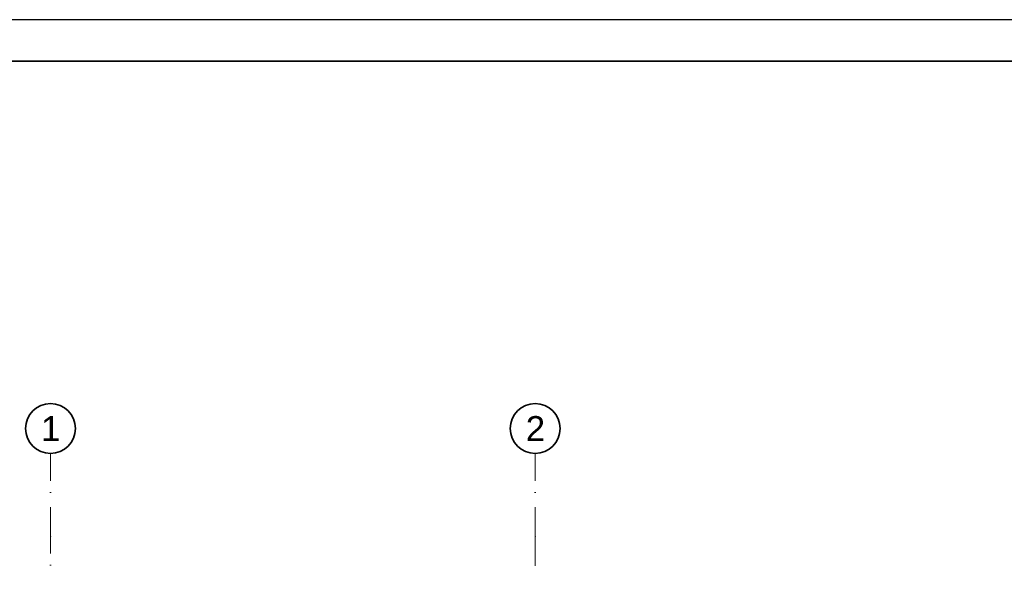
# Model space of a CAD drawing. Header units: millimetres. Extents: x -1465 to 393277, y -3788 to 454312.
# Tile 798 of 958: x 11458 to 23322, y 447665 to 454312. Entities that reach past the tile are written whole.
import ezdxf

# ---------------------------------------------------------------- set-up
doc = ezdxf.new("R2010")
doc.units = ezdxf.units.MM
doc.linetypes.add('Kropki i Kreski', pattern=[6.702778, 3.527778, -1.763889, 0, -1.411111])
doc.layers.add('CP_FRREF', color=251, linetype='Continuous', lineweight=35)
doc.layers.add('CP_LINENORM', color=253, linetype='Continuous')
doc.layers.add('Konstrukcja - Siatka mod', color=8, linetype='Continuous')
doc.styles.add('STYL_AUTOMATYCZNY_1', font='ARIALN.TTF')

msp = doc.modelspace()

# ---------------------------------------------------------------- linework, layer by layer
at = {"layer": 'CP_FRREF'}
msp.add_line((53035, 453812), (35, 453812), dxfattribs=at)
at = {"layer": 'CP_LINENORM', "linetype": 'Continuous'}
msp.add_line((53535, 454312), (-1465, 454312), dxfattribs=at)
at = {"layer": 'Konstrukcja - Siatka mod', "color": 8, "linetype": 'Kropki i Kreski', "lineweight": 13, "ltscale": 100}
for p, q in [((11830, 448085), (11830, 449085)), ((17670, 448085), (17670, 449085)), ((11830, 431120), (11830, 448085)), ((17670, 448085), (17670, 431120))]:
    msp.add_line(p, q, dxfattribs=at)
at = {"layer": 'Konstrukcja - Siatka mod', "color": 8, "linetype": 'Continuous', "lineweight": 35, "ltscale": 100}
for centre in [(11830, 449385), (17670, 449385)]:
    msp.add_circle(centre, 300, dxfattribs=at)
at = {"layer": 'Konstrukcja - Siatka mod', "color": 8, "linetype": 'Kropki i Kreski', "lineweight": 13, "ltscale": 100}
for p in [(11830, 448085), (11830, 448085), (17670, 448085), (17670, 448085)]:
    msp.add_point(p, dxfattribs=at)

# ---------------------------------------------------------------- texts
at = {"layer": 'Konstrukcja - Siatka mod', "color": 8, "linetype": 'Continuous', "lineweight": 13, "char_height": 300, "attachment_point": 1, "style": 'STYL_AUTOMATYCZNY_1'}
for s, insert in [('\\A1;{\\pql;\\pt0;\\fArial|b0|i0|c238|p0;\\W1.000000;1}', (11716, 449535)), ('\\A1;{\\pql;\\pt0;\\fArial|b0|i0|c238|p0;\\W1.000000;2}', (17556, 449535))]:
    msp.add_mtext(s, dxfattribs=dict(at, insert=insert))

doc.saveas('drawing.dxf')
